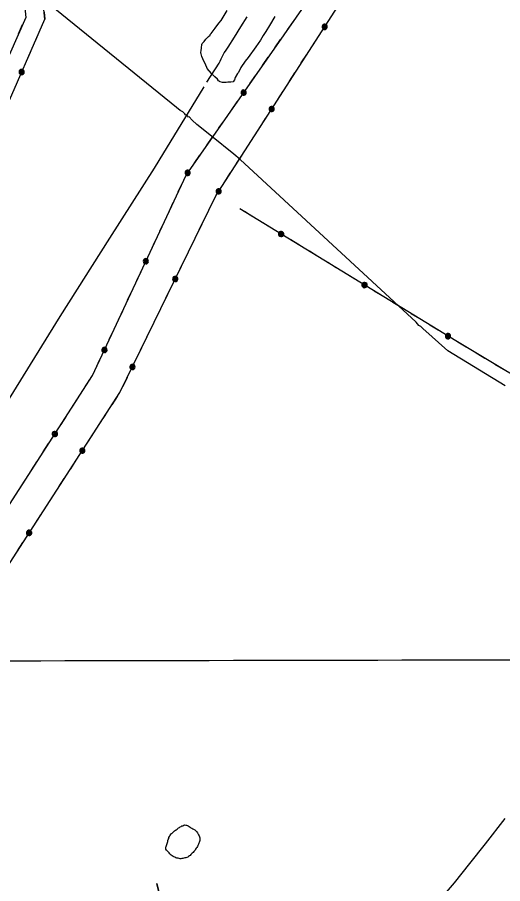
# Model space of a CAD drawing. Extents: x 3329332 to 3367211, y 631066 to 656469.
# Drawn here: x 3351853 to 3353510, y 647841 to 650799 of the extents above; entities that cross this region are included whole.
import ezdxf

# ---------------------------------------------------------------- set-up
doc = ezdxf.new("R2010")
doc.units = 0
for name, color, linetype in [('V-GRID-MAJR', 7, 'Continuous'), ('V-SITE-VEGE', 7, 'Continuous'), ('V-TOPO-SHOR', 7, 'Continuous'), ('V-UTIL-LINE', 7, 'Continuous')]:
    doc.layers.add(name, color=color, linetype=linetype)

msp = doc.modelspace()

# ---------------------------------------------------------------- linework, layer by layer
at = {"layer": 'V-GRID-MAJR'}
msp.add_spline([(3333438.762, 648570.676), (3338699.3000000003, 648578.71), (3343959.8370000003, 648587.509), (3349220.373, 648597.073), (3354480.9080000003, 648607.402), (3359741.441, 648618.497), (3365001.972, 648630.356), (3365001.973, 648630.356)], degree=3, dxfattribs=at)
at = {"layer": 'V-SITE-VEGE'}
for p, q in [((3352548.699, 650787.6530000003), (3352569.865, 650821.613)), ((3352528.674, 650761.975), (3352541.324, 650778.41)), ((3352541.324, 650778.41), (3352548.699, 650787.6530000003)), ((3352732.446, 650801.954), (3352713.3910000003, 650771.078)), ((3352514.96, 650743.4770000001), (3352528.674, 650761.975)), ((3352701.728, 650750.481), (3352692.225, 650737.118)), ((3352713.3910000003, 650771.078), (3352701.728, 650750.481)), ((3352487.611, 650712.706), (3352490.774, 650716.814)), ((3352490.774, 650716.814), (3352496.049, 650724.009)), ((3352496.049, 650724.009), (3352505.4990000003, 650733.2250000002)), ((3352505.4990000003, 650733.2250000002), (3352510.735, 650737.3090000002)), ((3352510.735, 650737.3090000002), (3352511.811, 650740.405)), ((3352511.811, 650740.405), (3352514.96, 650743.4770000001)), ((3352682.688, 650720.6420000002), (3352666.848, 650698.024)), ((3352692.225, 650737.118), (3352682.688, 650720.6420000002)), ((3352478.901, 650679.6270000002), (3352480.003, 650684.7980000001)), ((3352480.003, 650684.7980000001), (3352481.171, 650695.157)), ((3352481.171, 650695.157), (3352483.372, 650705.4990000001)), ((3352483.372, 650705.4990000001), (3352483.4250000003, 650709.6460000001)), ((3352483.4250000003, 650709.6460000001), (3352487.611, 650712.706)), ((3352666.848, 650698.024), (3352640.472, 650662.055)), ((3352479.901, 650676.5040000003), (3352478.901, 650679.6270000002)), ((3352480.91, 650674.4170000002), (3352479.901, 650676.5040000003)), ((3352482.8680000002, 650665.0570000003), (3352480.91, 650674.4170000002)), ((3352485.877, 650656.7240000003), (3352482.8680000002, 650665.0570000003)), ((3352487.911, 650653.5870000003), (3352485.877, 650656.7240000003)), ((3352640.472, 650662.055), (3352630.971, 650648.692)), ((3352492.967, 650643.154), (3352487.911, 650653.5870000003)), ((3352495.988, 650635.855), (3352492.967, 650643.154)), ((3352500.031, 650627.505), (3352495.988, 650635.855)), ((3352501.0300000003, 650624.384), (3352500.031, 650627.505)), ((3352616.183, 650627.096), (3352607.68, 650610.609)), ((3352630.971, 650648.692), (3352616.183, 650627.096)), ((3352515.327, 650606.5750000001), (3352501.0300000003, 650624.384)), ((3352517.387, 650605.512), (3352515.327, 650606.5750000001)), ((3352519.4250000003, 650602.376), (3352517.387, 650605.512)), ((3352521.483, 650601.313), (3352519.4250000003, 650602.376)), ((3352527.642, 650596.05), (3352521.483, 650601.313)), ((3352535.8340000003, 650587.6510000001), (3352527.642, 650596.05)), ((3352604.5300000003, 650607.537), (3352597.089, 650593.109)), ((3352607.68, 650610.609), (3352604.5300000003, 650607.537)), ((3352539.915, 650582.414), (3352535.8340000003, 650587.6510000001)), ((3352541.963, 650580.3150000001), (3352539.915, 650582.414)), ((3352543.207, 650579.676), (3352541.963, 650580.3150000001)), ((3352544.022, 650579.254), (3352543.207, 650579.676)), ((3352545.2630000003, 650578.613), (3352544.022, 650579.254)), ((3352553.5330000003, 650576.436), (3352545.2630000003, 650578.613)), ((3352565.974, 650576.283), (3352553.5330000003, 650576.436)), ((3352571.174, 650577.253), (3352565.974, 650576.283)), ((3352581.543, 650577.1240000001), (3352571.174, 650577.253)), ((3352590.687, 650578.671), (3352581.543, 650577.1239999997)), ((3352590.714, 650580.743), (3352590.687, 650578.671)), ((3352593.8880000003, 650585.89), (3352590.714, 650580.743)), ((3352597.089, 650593.109), (3352593.8880000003, 650585.89))]:
    msp.add_line(p, q, dxfattribs=at)
at = {"layer": 'V-TOPO-SHOR'}
msp.add_line((3352500.123, 650577.389), (3352542.355, 650642.72), dxfattribs=at)
for points in [[(3352542.355, 650642.72), (3352545.2830000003, 650649.568), (3352548.548, 650656.607), (3352552.023, 650663.544), (3352555.707, 650670.372), (3352559.597, 650677.087), (3352563.684, 650683.682), (3352567.971, 650690.149), (3352572.452, 650696.484), (3352593.8510000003, 650731.382), (3352615.489, 650766.132), (3352637.365, 650800.733)], [(3351825.886, 649497.843), (3351998.738, 649777.946), (3352168.662, 650044.317), (3352321.723, 650283.359), (3352336.789, 650309.944), (3352490.77, 650561.603)], [(3353285.428, 647773.003), (3353345.539, 647844.408), (3353397.5810000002, 647909.566), (3353451.574, 647977.2440000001), (3353518.929, 648063.196)], [(3352408.657, 647926.398), (3352405.167, 647927.41), (3352401.671, 647928.104), (3352397.858, 647928.802), (3352394.366, 647929.814), (3352390.887, 647931.463), (3352387.714, 647932.47), (3352384.861, 647933.4720000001), (3352381.083, 647936.4), (3352378.5640000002, 647938.354), (3352375.742, 647941.269), (3352373.546, 647943.534), (3352371.037, 647946.1240000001), (3352369.17, 647949.022), (3352366.974, 647951.289), (3352364.455, 647953.241), (3352361.629, 647955.838), (3352359.761, 647958.736), (3352359.4990000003, 647962.246), (3352360.187, 647965.425), (3352361.193, 647968.595), (3352362.194, 647971.4500000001), (3352363.525, 647974.936), (3352364.5330000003, 647978.106), (3352365.872, 647982.229), (3352366.88, 647985.4010000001), (3352367.255, 647988.903), (3352368.2660000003, 647992.393), (3352369.5870000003, 647995.24), (3352370.595, 647998.412), (3352372.248, 648002.211), (3352373.569, 648005.06), (3352375.85, 648008.212), (3352379.418, 648011.98), (3352381.685, 648014.175), (3352383.95, 648016.371), (3352386.215, 648018.566), (3352389.449, 648021.384), (3352392.359, 648023.889), (3352395.253, 648025.435), (3352398.157, 648027.62), (3352402.9960000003, 648031.368), (3352406.22, 648033.549), (3352408.8000000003, 648035.421), (3352411.694, 648036.97), (3352414.901, 648038.192), (3352418.102, 648039.0970000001), (3352421.316, 648040.642), (3352424.199, 648041.553), (3352427.705, 648041.496), (3352430.886, 648041.127), (3352433.735, 648039.806), (3352436.588, 648038.805), (3352439.42, 648036.527), (3352442.568, 648033.926), (3352445.73, 648032.284), (3352448.573, 648030.643), (3352451.735, 648028.9990000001), (3352454.895, 648027.354), (3352458.366, 648025.069), (3352460.881, 648022.797), (3352463.074, 648020.53), (3352465.272, 648018.263), (3352467.77, 648015.035), (3352469.3170000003, 648012.144), (3352471.477, 648007.644), (3352473.6580000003, 648004.4230000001), (3352474.558, 648000.902), (3352475.463, 647997.699), (3352476.3540000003, 647993.542), (3352475.645, 647989.089), (3352474.943, 647984.957), (3352473.622, 647982.108), (3352472.6180000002, 647979.255), (3352471.289, 647975.769), (3352469.304, 647971.337), (3352467.656, 647967.858), (3352465.38, 647965.025), (3352463.74, 647962.183), (3352461.4590000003, 647959.031), (3352459.501, 647956.192), (3352457.549, 647953.6730000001), (3352454.948, 647950.528), (3352452.994, 647948.009), (3352450.082, 647945.184), (3352445.224, 647940.48), (3352442.633, 647937.971), (3352440.366, 647935.7760000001), (3352437.788, 647933.904), (3352435.207, 647932.032), (3352431.367, 647931.137), (3352428.48, 647929.908), (3352424.963, 647929.327), (3352421.117, 647928.112), (3352417.92, 647927.5260000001), (3352414.719, 647926.621), (3352411.522, 647926.033), (3352408.657, 647926.398)]]:
    msp.add_lwpolyline(points, dxfattribs=at)
at = {"layer": 'V-UTIL-LINE'}
for points in [[(3350803.22, 647577.258), (3351044.7490000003, 647907.849), (3351429.327, 648520.588), (3352109.494, 649575.819), (3352428.903, 650260.207), (3352998.378, 651076.16), (3353488.091, 651828.61), (3353894.4990000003, 652441.805), (3354281.997, 653038.888), (3354772.3850000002, 653789.628), (3355571.182, 654368.938), (3355999.9220000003, 654674.715)], [(3350907.429, 647512.555), (3351123.843, 647854.257), (3351520.935, 648463.356), (3352203.225, 649518.002), (3352530.52, 650189.555), (3353068.72, 651025.36), (3353558.449, 651770.952), (3353953.556, 652384.596), (3354349.411, 652988.514), (3354829.5700000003, 653717.323), (3355620.134, 654289.572), (3356151.702, 654675.002)], [(3351265.335, 649161.513), (3351399.935, 649531.093), (3351400.673, 649530.318), (3351582.646, 649940.533), (3351759.3740000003, 650364.187), (3351946.448, 650792.224), (3351857.248, 651656.81), (3352279.39, 652278.044)], [(3352103.236, 652142.483), (3351795.215, 651660.388), (3351881.718, 650798.4500000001), (3351512.656, 649967.056), (3351333.0670000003, 649568.941), (3351196.884, 649209.508)], [(3353518.204, 649540.564), (3353322.264, 649660.206), (3353236.889, 649736.39), (3353233.7120000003, 649740.011), (3353230.556, 649743.656), (3353224.23, 649747.273), (3353214.742, 649758.162), (3352613.946, 650313.383), (3352591.828, 650331.528), (3352515.931, 650393.196), (3352465.37, 650433.123), (3352449.556, 650447.605), (3352440.0670000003, 650458.517), (3352436.919, 650458.51), (3352433.7430000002, 650462.156), (3352427.437, 650465.773), (3352424.261, 650469.393), (3352417.949, 650476.662), (3352408.434, 650480.295), (3352395.818, 650491.178), (3351962.699, 650843.049)], [(3351943.957, 650816.368), (3351946.448, 650792.224), (3351942.552, 650783.31)], [(3351857.074, 650742.933), (3351870.869, 650774.009)], [(3352774.843, 650755.871), (3352794.302, 650783.752)], [(3352902.0500000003, 650766.528), (3352899.174, 650766.432), (3352900.572, 650764.571), (3352903.313, 650764.732), (3352904.616, 650767.354), (3352901.85, 650769.327), (3352897.245, 650768.447), (3352896.64, 650764.223), (3352899.881, 650760.5970000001), (3352904.398, 650761.341), (3352907.576, 650764.485), (3352907.007, 650769.275), (3352902.561, 650772.522), (3352894.483, 650771.4), (3352893.194, 650768.134), (3352893.254, 650764.622), (3352894.653, 650761.4010000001), (3352897.177, 650758.961), (3352900.444, 650757.672), (3352903.955, 650757.731), (3352907.176, 650759.13), (3352909.617, 650761.655), (3352910.906, 650764.921), (3352910.846, 650768.433), (3352909.447, 650771.654), (3352906.923, 650774.094), (3352903.656, 650775.383), (3352900.145, 650775.324), (3352896.924, 650773.925), (3352894.483, 650771.4)], [(3351926.5330000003, 650746.659), (3351912.917, 650715.504)], [(3352732.491, 650695.189), (3352751.95, 650723.0700000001)], [(3352862.5300000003, 650705.155), (3352880.937, 650733.741)], [(3351896.898, 650678.8520000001), (3351883.282, 650647.697)], [(3352690.14, 650634.508), (3352709.599, 650662.389)], [(3352822.466, 650642.938), (3352840.8740000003, 650671.524)], [(3351867.663, 650611.958), (3351870.486, 650612.511), (3351868.811, 650614.125), (3351866.13, 650613.53), (3351865.261, 650610.734), (3351868.307, 650609.2270000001), (3351872.7120000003, 650610.83), (3351872.637, 650615.096), (3351868.859, 650618.159), (3351864.518, 650616.704), (3351861.882, 650613.094), (3351863.207, 650608.456), (3351868.114, 650605.959), (3351875.91, 650608.354), (3351876.661, 650611.784), (3351876.043, 650615.241), (3351874.148, 650618.198), (3351871.267, 650620.205), (3351867.8370000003, 650620.957), (3351864.38, 650620.338), (3351861.423, 650618.444), (3351859.416, 650615.563), (3351858.664, 650612.133), (3351859.2830000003, 650608.676), (3351861.177, 650605.719), (3351864.059, 650603.712), (3351867.489, 650602.96), (3351870.946, 650603.578), (3351873.903, 650605.473), (3351875.91, 650608.354)], [(3352647.788, 650573.826), (3352667.247, 650601.707)], [(3352782.403, 650580.7220000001), (3352800.811, 650609.308)], [(3352625.461, 650541.839), (3352622.5840000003, 650541.85), (3352623.911, 650539.939), (3352626.656, 650539.997), (3352628.056, 650542.569), (3352625.365, 650544.643), (3352620.731, 650543.935), (3352619.969, 650539.737), (3352623.072, 650535.993), (3352627.615, 650536.569), (3352630.9080000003, 650539.5920000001), (3352630.517, 650544.4), (3352626.1950000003, 650547.81), (3352618.0810000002, 650546.9890000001), (3352616.671, 650543.773), (3352616.6, 650540.262), (3352617.878, 650536.991), (3352620.31, 650534.458), (3352623.526, 650533.049), (3352627.037, 650532.978), (3352630.309, 650534.255), (3352632.841, 650536.688), (3352634.251, 650539.904), (3352634.322, 650543.415), (3352633.044, 650546.686), (3352630.612, 650549.219), (3352627.396, 650550.628), (3352623.8850000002, 650550.699), (3352620.614, 650549.422), (3352618.0810000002, 650546.9890000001)], [(3352742.34, 650518.505), (3352760.747, 650547.091)], [(3352583.688, 650481.983), (3352603.147, 650509.8640000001)], [(3352721.224, 650485.712), (3352718.349, 650485.617), (3352719.7460000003, 650483.756), (3352722.487, 650483.916), (3352723.79, 650486.5380000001), (3352721.024, 650488.511), (3352716.419, 650487.631), (3352715.8140000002, 650483.407), (3352719.055, 650479.781), (3352723.573, 650480.5260000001), (3352726.751, 650483.67), (3352726.181, 650488.46), (3352721.735, 650491.707), (3352713.657, 650490.584), (3352712.369, 650487.318), (3352712.428, 650483.807), (3352713.827, 650480.585), (3352716.352, 650478.145), (3352719.6180000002, 650476.856), (3352723.13, 650476.916), (3352726.3510000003, 650478.3150000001), (3352728.791, 650480.839), (3352730.08, 650484.106), (3352730.02, 650487.617), (3352728.622, 650490.838), (3352726.097, 650493.279), (3352722.83, 650494.567), (3352719.319, 650494.508), (3352716.098, 650493.109), (3352713.657, 650490.584)], [(3352541.336, 650421.301), (3352560.795, 650449.182)], [(3352681.703, 650424.339), (3352700.111, 650452.925)], [(3352641.64, 650362.122), (3352660.0470000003, 650390.708)], [(3352498.985, 650360.62), (3352518.444, 650388.501)], [(3352456.633, 650299.938), (3352476.092, 650327.819)], [(3352601.578, 650299.906), (3352619.985, 650328.492)], [(3352434.307, 650267.949), (3352431.429, 650267.961), (3352432.756, 650266.05), (3352435.502, 650266.108), (3352436.9020000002, 650268.68), (3352434.21, 650270.754), (3352429.576, 650270.046), (3352428.8140000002, 650265.8470000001), (3352431.918, 650262.103), (3352436.46, 650262.679), (3352439.753, 650265.703), (3352439.362, 650270.511), (3352435.04, 650273.921), (3352426.926, 650273.1), (3352425.517, 650269.884), (3352425.446, 650266.373), (3352426.724, 650263.1020000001), (3352429.156, 650260.569), (3352432.372, 650259.16), (3352435.883, 650259.088), (3352439.154, 650260.366), (3352441.687, 650262.7980000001), (3352443.096, 650266.015), (3352443.167, 650269.5260000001), (3352441.89, 650272.797), (3352439.457, 650275.33), (3352436.241, 650276.7390000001), (3352432.73, 650276.81), (3352429.4590000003, 650275.532), (3352426.926, 650273.1)], [(3352561.515, 650237.689), (3352579.9220000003, 650266.275)], [(3352402.026, 650202.621), (3352416.406, 650233.431)], [(3352540.399, 650204.8960000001), (3352537.523, 650204.801), (3352538.92, 650202.9400000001), (3352541.662, 650203.101), (3352542.965, 650205.723), (3352540.198, 650207.696), (3352535.594, 650206.8150000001), (3352534.988, 650202.591), (3352538.2290000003, 650198.965), (3352542.747, 650199.71), (3352545.9250000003, 650202.854), (3352545.356, 650207.644), (3352540.91, 650210.8910000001), (3352532.832, 650209.769), (3352531.543, 650206.502), (3352531.603, 650202.991), (3352533.001, 650199.77), (3352535.526, 650197.329), (3352538.793, 650196.041), (3352542.304, 650196.1), (3352545.525, 650197.4990000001), (3352547.966, 650200.024), (3352549.254, 650203.29), (3352549.1950000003, 650206.801), (3352547.796, 650210.023), (3352545.271, 650212.463), (3352542.005, 650213.752), (3352538.494, 650213.692), (3352535.272, 650212.294), (3352532.832, 650209.769)], [(3352370.73, 650135.5650000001), (3352385.109, 650166.375)], [(3352506.534, 650140.339), (3352521.429, 650170.902)], [(3361202.236, 645028.959), (3360490.005, 645454.6630000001), (3359795.469, 645856.072), (3359098.95, 646275.161), (3358388.474, 646687.817), (3357644.254, 647136.235), (3356941.164, 647554.28), (3356255.303, 647960.914), (3355532.375, 648389.185), (3354786.74, 648837.9940000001), (3354066.5470000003, 649265.132), (3353349.8680000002, 649693.966), (3352612.954, 650145.323)], [(3352657.216, 650118.213), (3352628.222, 650135.971)], [(3352339.435, 650068.509), (3352353.8140000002, 650099.319)], [(3352474.115, 650073.819), (3352489.0100000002, 650104.382)], [(3352720.3200000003, 650079.562), (3352691.326, 650097.3200000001)], [(3352753.572, 650059.1950000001), (3352753.732, 650056.322), (3352755.561, 650057.761), (3352755.339, 650060.498), (3352752.688, 650061.742), (3352750.778, 650058.932), (3352751.762, 650054.348), (3352755.998, 650053.838), (3352759.5500000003, 650057.16), (3352758.704, 650061.66), (3352755.489, 650064.7660000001), (3352750.713, 650064.089), (3352747.5670000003, 650059.571), (3352748.8710000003, 650051.52), (3352752.166, 650050.306), (3352755.6750000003, 650050.444), (3352758.864, 650051.915), (3352761.247, 650054.4940000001), (3352762.461, 650057.789), (3352762.323, 650061.2980000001), (3352760.852, 650064.487), (3352758.273, 650066.87), (3352754.978, 650068.085), (3352751.469, 650067.946), (3352748.2800000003, 650066.475), (3352745.897, 650063.8960000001), (3352744.682, 650060.601), (3352744.821, 650057.0920000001), (3352746.292, 650053.903), (3352748.8710000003, 650051.52)], [(3352441.6950000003, 650007.3), (3352456.591, 650037.863)], [(3352815.829, 650021.063), (3352786.835, 650038.822)], [(3352308.139, 650001.452), (3352322.518, 650032.262)], [(3352291.642, 649966.103), (3352288.806, 649965.62), (3352290.4420000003, 649963.965), (3352293.136, 649964.4940000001), (3352294.073, 649967.268), (3352291.066, 649968.85), (3352286.622, 649967.356), (3352286.593, 649963.089), (3352290.294, 649959.934), (3352294.669, 649961.282), (3352297.394, 649964.826), (3352296.183, 649969.495), (3352291.339, 649972.112), (3352283.487, 649969.909), (3352282.651, 649966.4990000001), (3352283.184, 649963.028), (3352285.005, 649960.025), (3352287.836, 649957.948), (3352291.247, 649957.112), (3352294.718, 649957.645), (3352297.721, 649959.466), (3352299.798, 649962.297), (3352300.634, 649965.707), (3352300.1010000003, 649969.178), (3352298.2800000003, 649972.181), (3352295.449, 649974.259), (3352292.038, 649975.094), (3352288.5670000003, 649974.561), (3352285.5640000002, 649972.74), (3352283.487, 649969.909)], [(3352878.933, 649982.4130000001), (3352849.9390000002, 650000.171)], [(3352409.275, 649940.78), (3352424.171, 649971.343)], [(3352942.036, 649943.762), (3352913.042, 649961.5210000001)], [(3352260.772, 649899.961), (3352275.151, 649930.7710000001)], [(3353005.14, 649905.111), (3352976.146, 649922.87)], [(3352392.186, 649905.718), (3352389.342, 649905.283), (3352390.95, 649903.601), (3352393.653, 649904.085), (3352394.637, 649906.8420000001), (3352391.656, 649908.474), (3352387.188, 649907.055), (3352387.0870000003, 649902.789), (3352390.734, 649899.572), (3352395.132, 649900.846), (3352397.916, 649904.344), (3352396.7830000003, 649909.033), (3352391.984, 649911.732), (3352384.096, 649909.661), (3352383.203, 649906.265), (3352383.678, 649902.786), (3352385.448, 649899.753), (3352388.2430000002, 649897.628), (3352391.639, 649896.735), (3352395.119, 649897.209), (3352398.1520000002, 649898.979), (3352400.2770000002, 649901.775), (3352401.17, 649905.171), (3352400.6950000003, 649908.6510000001), (3352398.9250000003, 649911.684), (3352396.129, 649913.809), (3352392.733, 649914.702), (3352389.254, 649914.2270000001), (3352386.221, 649912.457), (3352384.096, 649909.661)], [(3353038.3910000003, 649884.7440000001), (3353038.552, 649881.872), (3353040.38, 649883.31), (3353040.1580000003, 649886.047), (3353037.507, 649887.291), (3353035.597, 649884.481), (3353036.5810000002, 649879.897), (3353040.818, 649879.387), (3353044.37, 649882.709), (3353043.523, 649887.209), (3353040.309, 649890.3150000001), (3353035.5330000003, 649889.638), (3353032.387, 649885.12), (3353033.691, 649877.069), (3353036.985, 649875.855), (3353040.494, 649875.993), (3353043.683, 649877.464), (3353046.066, 649880.0430000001), (3353047.281, 649883.338), (3353047.142, 649886.8470000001), (3353045.671, 649890.036), (3353043.092, 649892.419), (3353039.798, 649893.634), (3353036.288, 649893.495), (3353033.1, 649892.024), (3353030.717, 649889.4450000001), (3353029.502, 649886.15), (3353029.6410000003, 649882.6410000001), (3353031.112, 649879.452), (3353033.691, 649877.069)], [(3352229.4760000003, 649832.904), (3352243.855, 649863.714)], [(3352360.207, 649840.101), (3352375.103, 649870.664)], [(3353100.649, 649846.612), (3353071.6550000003, 649864.371)], [(3352327.787, 649773.581), (3352342.683, 649804.144)], [(3353163.753, 649807.961), (3353134.759, 649825.72)], [(3352198.181, 649765.848), (3352212.56, 649796.658)], [(3353226.856, 649769.31), (3353197.862, 649787.069)], [(3353289.96, 649730.659), (3353260.966, 649748.4180000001)], [(3352166.8850000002, 649698.791), (3352181.264, 649729.601)], [(3352295.367, 649707.062), (3352310.2630000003, 649737.625)], [(3353323.211, 649710.2930000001), (3353323.3710000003, 649707.421), (3353325.2, 649708.859), (3353324.978, 649711.596), (3353322.327, 649712.84), (3353320.417, 649710.03), (3353321.401, 649705.446), (3353325.637, 649704.936), (3353329.1890000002, 649708.258), (3353328.343, 649712.758), (3353325.128, 649715.8640000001), (3353320.352, 649715.187), (3353317.2060000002, 649710.669), (3353318.5100000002, 649702.618), (3353321.805, 649701.404), (3353325.3140000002, 649701.542), (3353328.503, 649703.013), (3353330.886, 649705.5920000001), (3353332.1010000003, 649708.887), (3353331.9620000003, 649712.3960000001), (3353330.491, 649715.585), (3353327.912, 649717.968), (3353324.617, 649719.183), (3353321.108, 649719.044), (3353317.919, 649717.573), (3353315.536, 649714.9940000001), (3353314.322, 649711.699), (3353314.46, 649708.1900000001), (3353315.931, 649705.001), (3353318.5100000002, 649702.618)], [(3353385.693, 649672.53), (3353356.517, 649689.988)], [(3352150.389, 649663.444), (3352147.553, 649662.961), (3352149.188, 649661.306), (3352151.883, 649661.835), (3352152.8200000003, 649664.609), (3352149.812, 649666.1900000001), (3352145.369, 649664.696), (3352145.339, 649660.429), (3352149.04, 649657.274), (3352153.416, 649658.622), (3352156.1410000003, 649662.166), (3352154.93, 649666.836), (3352150.086, 649669.453), (3352142.234, 649667.25), (3352141.398, 649663.839), (3352141.931, 649660.368), (3352143.752, 649657.365), (3352146.583, 649655.2880000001), (3352149.9930000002, 649654.452), (3352153.464, 649654.985), (3352156.467, 649656.806), (3352158.545, 649659.637), (3352159.38, 649663.0480000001), (3352158.847, 649666.519), (3352157.026, 649669.522), (3352154.1950000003, 649671.599), (3352150.785, 649672.435), (3352147.3140000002, 649671.902), (3352144.311, 649670.081), (3352142.234, 649667.25)], [(3352262.947, 649640.542), (3352277.843, 649671.105)], [(3353449.193, 649634.533), (3353420.017, 649651.991)], [(3352119.519, 649597.3), (3352133.898, 649628.11)], [(3352245.859, 649605.479), (3352243.015, 649605.044), (3352244.622, 649603.362), (3352247.325, 649603.845), (3352248.309, 649606.603), (3352245.329, 649608.235), (3352240.86, 649606.816), (3352240.759, 649602.55), (3352244.406, 649599.333), (3352248.804, 649600.607), (3352251.588, 649604.105), (3352250.4560000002, 649608.794), (3352245.657, 649611.492), (3352237.768, 649609.422), (3352236.875, 649606.0260000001), (3352237.35, 649602.546), (3352239.12, 649599.513), (3352241.916, 649597.389), (3352245.312, 649596.496), (3352248.791, 649596.97), (3352251.824, 649598.74), (3352253.949, 649601.536), (3352254.842, 649604.932), (3352254.3680000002, 649608.412), (3352252.597, 649611.4450000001), (3352249.802, 649613.569), (3352246.406, 649614.462), (3352242.926, 649613.988), (3352239.893, 649612.218), (3352237.768, 649609.422)], [(3353512.693, 649596.537), (3353483.517, 649613.995)], [(3352082.245, 649533.545), (3352100.666, 649562.123)], [(3352213.879, 649539.863), (3352228.775, 649570.426)], [(3352176.238, 649476.289), (3352194.707, 649504.836)], [(3352042.153, 649471.3470000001), (3352060.574, 649499.925)], [(3352136.043, 649414.158), (3352154.511, 649442.705)], [(3352002.062, 649409.148), (3352020.482, 649437.726)], [(3351980.93, 649376.362), (3351978.055, 649376.267), (3351979.451, 649374.406), (3351982.1920000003, 649374.5650000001), (3351983.497, 649377.187), (3351980.731, 649379.161), (3351976.126, 649378.283), (3351975.519, 649374.059), (3351978.758, 649370.432), (3351983.276, 649371.174), (3351986.4560000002, 649374.317), (3351985.889, 649379.107), (3351981.444, 649382.356), (3351973.366, 649381.238), (3351972.076, 649377.9720000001), (3351972.133, 649374.46), (3351973.531, 649371.2390000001), (3351976.054, 649368.797), (3351979.3200000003, 649367.507), (3351982.832, 649367.5650000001), (3351986.053, 649368.962), (3351988.495, 649371.486), (3351989.785, 649374.752), (3351989.727, 649378.263), (3351988.33, 649381.485), (3351985.806, 649383.926), (3351982.54, 649385.216), (3351979.029, 649385.159), (3351975.807, 649383.761), (3351973.366, 649381.238)], [(3352095.848, 649352.027), (3352114.316, 649380.574)], [(3351941.382, 649315.009), (3351959.803, 649343.587)], [(3352074.662, 649319.277), (3352071.786, 649319.187), (3352073.18, 649317.324), (3352075.921, 649317.478), (3352077.23, 649320.098), (3352074.468, 649322.076), (3352069.861, 649321.206), (3352069.247, 649316.983), (3352072.48, 649313.35), (3352076.9990000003, 649314.086), (3352080.184, 649317.223), (3352079.625, 649322.014), (3352075.186, 649325.2710000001), (3352067.106, 649324.165), (3352065.81, 649320.902), (3352065.862, 649317.39), (3352067.254, 649314.166), (3352069.774, 649311.72), (3352073.037, 649310.425), (3352076.549, 649310.4770000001), (3352079.773, 649311.8690000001), (3352082.219, 649314.388), (3352083.514, 649317.652), (3352083.4620000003, 649321.1630000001), (3352082.0700000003, 649324.387), (3352079.551, 649326.833), (3352076.287, 649328.129), (3352072.776, 649328.077), (3352069.551, 649326.685), (3352067.106, 649324.165)], [(3351901.29, 649252.81), (3351919.711, 649281.388)], [(3352035.011, 649257.99), (3352053.4790000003, 649286.537)], [(3351861.199, 649190.612), (3351879.619, 649219.1900000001)], [(3351994.816, 649195.858), (3352013.284, 649224.405)], [(3351954.6210000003, 649133.7270000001), (3351973.089, 649162.274)], [(3351914.426, 649071.595), (3351932.894, 649100.142)], [(3351893.241, 649038.846), (3351890.365, 649038.756), (3351891.758, 649036.893), (3351894.5, 649037.047), (3351895.809, 649039.667), (3351893.046, 649041.645), (3351888.44, 649040.775), (3351887.826, 649036.552), (3351891.059, 649032.919), (3351895.578, 649033.655), (3351898.7630000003, 649036.792), (3351898.204, 649041.583), (3351893.765, 649044.839), (3351885.684, 649043.734), (3351884.389, 649040.471), (3351884.441, 649036.959), (3351885.833, 649033.735), (3351888.352, 649031.289), (3351891.616, 649029.9940000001), (3351895.127, 649030.046), (3351898.3510000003, 649031.437), (3351900.7970000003, 649033.957), (3351902.093, 649037.221), (3351902.041, 649040.732), (3351900.649, 649043.956), (3351898.129, 649046.402), (3351894.866, 649047.698), (3351891.3540000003, 649047.6460000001), (3351888.13, 649046.254), (3351885.684, 649043.734)], [(3351853.59, 648977.558), (3351872.058, 649006.105)], [(3355057.006, 640957.883), (3354832.9080000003, 641498.093), (3354614.447, 642039.416), (3354397.887, 642568.981), (3354160.0840000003, 643137.529), (3353936.6750000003, 643682.31), (3353706.072, 644246.589), (3353477.223, 644804.102), (3353249.0810000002, 645361.419), (3353019.251, 645913.3), (3352822.557, 646394.743), (3352634.1750000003, 646842.101), (3352469.825, 647270.269), (3352329.491, 647842.228)], [(3352329.491, 647842.228), (3352337.593, 647809.207)]]:
    msp.add_lwpolyline(points, dxfattribs=at)

doc.saveas('drawing.dxf')
